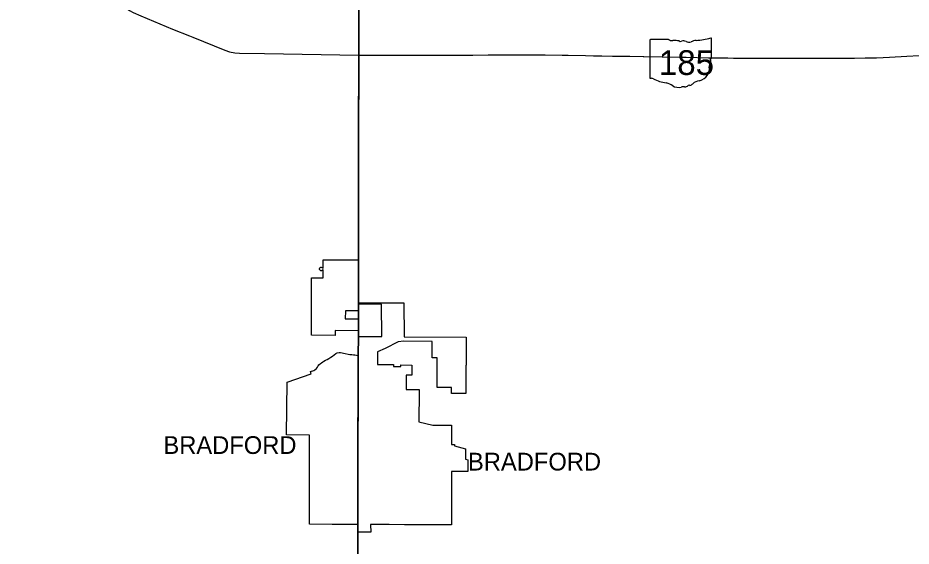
# Model space of a CAD drawing. Extents: x 0 to 34, y 0 to 22.
# Drawn here: x 4.1127 to 4.5175, y 17.3113 to 17.5508 of the extents above; entities that cross this region are included whole.
import ezdxf

# ---------------------------------------------------------------- set-up
doc = ezdxf.new("R2010")
doc.units = 0
for name, color, linetype in [('GM_X_Corporation', 7, 'Continuous'), ('GM_X_Corporation_Text', 7, 'Continuous'), ('GM_X_County', 7, 'Continuous'), ('GM_X_State_Location', 7, 'Continuous'), ('GM_X_State_Route', 7, 'Continuous'), ('GM_X_State_Shield', 7, 'Continuous')]:
    doc.layers.add(name, color=color, linetype=linetype)

msp = doc.modelspace()

# ---------------------------------------------------------------- linework, layer by layer
at = {"layer": 'GM_X_Corporation'}
msp.add_lwpolyline([(4.267090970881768, 17.441020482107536), (4.267081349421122, 17.432815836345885), (4.267056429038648, 17.42164843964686), (4.2876810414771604, 17.421539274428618), (4.287723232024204, 17.406341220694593), (4.287737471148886, 17.40612131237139), (4.315912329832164, 17.406039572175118), (4.315929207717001, 17.393362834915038), (4.315729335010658, 17.393311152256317), (4.315715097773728, 17.38051259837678), (4.309172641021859, 17.380561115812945), (4.309168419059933, 17.383292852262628), (4.302738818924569, 17.383283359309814), (4.302718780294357, 17.396696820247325), (4.300532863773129, 17.396701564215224), (4.300522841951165, 17.404042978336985), (4.287607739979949, 17.404212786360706), (4.285054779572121, 17.40398707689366), (4.2791319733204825, 17.40093311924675), (4.275757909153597, 17.399441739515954), (4.275757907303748, 17.393608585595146), (4.282999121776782, 17.39359065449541), (4.282999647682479, 17.39272261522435), (4.2854376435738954, 17.392724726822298), (4.286241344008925, 17.39271681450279), (4.2862434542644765, 17.393437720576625), (4.291222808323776, 17.393420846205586), (4.291216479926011, 17.3888454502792), (4.288664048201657, 17.3888438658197), (4.288628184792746, 17.38232461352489), (4.294583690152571, 17.38232619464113), (4.294584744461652, 17.374912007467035), (4.294402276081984, 17.374129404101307), (4.29440333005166, 17.367719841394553), (4.300743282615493, 17.366117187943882), (4.309194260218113, 17.366126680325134), (4.309234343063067, 17.363554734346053), (4.309185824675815, 17.357447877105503), (4.310627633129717, 17.35744102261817), (4.310626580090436, 17.356773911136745), (4.315541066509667, 17.35543757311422), (4.31553421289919, 17.35076356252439), (4.316690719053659, 17.350466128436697), (4.316548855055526, 17.3451640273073), (4.309164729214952, 17.345165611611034), (4.309161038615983, 17.34299604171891), (4.309167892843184, 17.32093172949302), (4.293099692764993, 17.321020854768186), (4.287985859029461, 17.32104933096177), (4.280959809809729, 17.321073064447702), (4.273941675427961, 17.321125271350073), (4.272535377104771, 17.321129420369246), (4.272605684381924, 17.317674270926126), (4.266817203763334, 17.317608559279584), (4.266795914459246, 17.321146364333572), (4.2590946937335, 17.321139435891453), (4.2551443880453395, 17.321208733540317), (4.244839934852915, 17.321261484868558), (4.2448813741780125, 17.36162511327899), (4.234377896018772, 17.36181549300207), (4.234775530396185, 17.385691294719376), (4.245580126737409, 17.389385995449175), (4.245381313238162, 17.39046128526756), (4.246876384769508, 17.390906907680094), (4.247303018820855, 17.391187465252), (4.247995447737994, 17.391784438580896), (4.248431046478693, 17.39242096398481), (4.2488671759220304, 17.3930896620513), (4.2491698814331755, 17.393567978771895), (4.249797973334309, 17.394166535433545), (4.2502557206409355, 17.3944138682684), (4.250977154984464, 17.39488058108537), (4.251403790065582, 17.395161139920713), (4.2521236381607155, 17.395562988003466), (4.252875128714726, 17.395931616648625), (4.253660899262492, 17.396396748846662), (4.254087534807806, 17.39667730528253), (4.254577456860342, 17.39692305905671), (4.255364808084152, 17.39742088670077), (4.256121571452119, 17.398016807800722), (4.256815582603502, 17.398678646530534), (4.257468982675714, 17.39898557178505), (4.258246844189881, 17.399126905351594), (4.258956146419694, 17.399107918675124), (4.259662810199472, 17.398991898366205), (4.260335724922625, 17.398812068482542), (4.261104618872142, 17.398596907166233), (4.262357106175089, 17.398369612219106), (4.263096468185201, 17.398252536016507), (4.263579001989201, 17.398207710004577), (4.264029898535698, 17.398163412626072), (4.2647998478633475, 17.398013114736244), (4.265444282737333, 17.39796407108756), (4.266960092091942, 17.397792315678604), (4.26701424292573, 17.40636126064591), (4.277624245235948, 17.40635335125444), (4.277538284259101, 17.421008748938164), (4.26705140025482, 17.421008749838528), (4.26704366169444, 17.417958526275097), (4.2611527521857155, 17.418000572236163), (4.261096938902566, 17.414316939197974), (4.267034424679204, 17.414316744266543), (4.26702082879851, 17.40895880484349), (4.256506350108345, 17.409028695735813), (4.256464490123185, 17.40686595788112), (4.245776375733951, 17.406963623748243), (4.24574846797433, 17.419047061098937), (4.245706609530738, 17.4329304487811), (4.250999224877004, 17.432902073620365), (4.2510408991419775, 17.436569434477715), (4.2509711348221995, 17.436569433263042), (4.250831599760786, 17.436401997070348), (4.250343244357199, 17.436081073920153), (4.250022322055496, 17.436150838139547), (4.2497153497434, 17.436374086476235), (4.249436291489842, 17.43676477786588), (4.249450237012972, 17.437113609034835), (4.249561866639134, 17.437322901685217), (4.249729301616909, 17.437560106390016), (4.249966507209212, 17.437713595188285), (4.250133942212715, 17.437741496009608), (4.250440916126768, 17.437671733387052), (4.250761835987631, 17.437518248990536), (4.250886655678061, 17.437243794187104), (4.251026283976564, 17.437242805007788), (4.251068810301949, 17.441090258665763)], close=True, dxfattribs=at)
at = {"layer": 'GM_X_County'}
for points in [[(4.266987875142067, 17.270196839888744), (4.266817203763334, 17.317608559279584), (4.266795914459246, 17.321146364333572), (4.266799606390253, 17.32623435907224), (4.2667996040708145, 17.32691571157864), (4.266792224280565, 17.332104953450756), (4.2668090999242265, 17.332528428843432), (4.266814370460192, 17.33504130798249), (4.266802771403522, 17.338064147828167), (4.266825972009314, 17.343827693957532), (4.266828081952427, 17.349648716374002), (4.266781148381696, 17.353962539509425), (4.266759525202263, 17.363776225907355), (4.266859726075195, 17.37202733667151), (4.266877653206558, 17.376590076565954), (4.266909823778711, 17.380001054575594), (4.266901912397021, 17.38677607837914), (4.266964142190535, 17.39091903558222), (4.266943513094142, 17.395168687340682), (4.266960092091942, 17.397792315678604), (4.26701424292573, 17.40636126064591), (4.267092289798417, 17.437129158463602), (4.26707383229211, 17.491654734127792), (4.267017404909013, 17.4934857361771), (4.26718035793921, 17.533922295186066), (4.267032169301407, 17.656813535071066)], [(4.267032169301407, 17.656813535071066), (4.26718035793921, 17.533922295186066), (4.267017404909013, 17.4934857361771), (4.26707383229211, 17.491654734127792), (4.267092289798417, 17.437129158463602), (4.26701424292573, 17.40636126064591), (4.266960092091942, 17.397792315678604), (4.266943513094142, 17.395168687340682), (4.266964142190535, 17.39091903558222), (4.266901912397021, 17.38677607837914), (4.266909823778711, 17.380001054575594), (4.266877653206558, 17.376590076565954), (4.266859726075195, 17.37202733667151), (4.266759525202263, 17.363776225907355), (4.266781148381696, 17.353962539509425), (4.266828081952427, 17.349648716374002), (4.266825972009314, 17.343827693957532), (4.266802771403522, 17.338064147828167), (4.266814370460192, 17.33504130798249), (4.2668090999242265, 17.332528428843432), (4.266792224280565, 17.332104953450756), (4.2667996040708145, 17.32691571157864), (4.266799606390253, 17.32623435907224), (4.266795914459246, 17.321146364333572), (4.266817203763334, 17.317608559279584), (4.266987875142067, 17.270196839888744)]]:
    msp.add_lwpolyline(points, dxfattribs=at)
at = {"layer": 'GM_X_State_Route'}
for p, q in [((4.267051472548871, 17.496956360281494), (4.26720025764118, 17.53387669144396)), ((4.267047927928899, 17.496077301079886), (4.267051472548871, 17.496956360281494)), ((4.267054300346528, 17.414264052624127), (4.267063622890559, 17.417939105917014)), ((4.267063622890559, 17.417939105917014), (4.267071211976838, 17.420930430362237)), ((4.267071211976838, 17.420930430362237), (4.267072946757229, 17.42161416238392)), ((4.267040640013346, 17.408879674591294), (4.267054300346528, 17.414264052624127)), ((4.266979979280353, 17.397746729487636), (4.267034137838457, 17.406315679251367)), ((4.267034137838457, 17.406315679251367), (4.267040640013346, 17.408879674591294)), ((4.267007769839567, 17.27015128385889), (4.266839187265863, 17.316987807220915))]:
    msp.add_line(p, q, dxfattribs=at)
for points in [[(4.112722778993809, 17.622801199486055), (4.118913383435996, 17.614781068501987), (4.126715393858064, 17.60405056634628), (4.138943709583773, 17.587507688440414), (4.149808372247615, 17.57246257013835), (4.155754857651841, 17.563654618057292), (4.158482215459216, 17.559116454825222), (4.159756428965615, 17.557216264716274), (4.160807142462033, 17.55609852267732), (4.162036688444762, 17.555025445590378), (4.163243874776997, 17.554108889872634), (4.1649428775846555, 17.553192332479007), (4.168474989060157, 17.55164980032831), (4.182804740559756, 17.545680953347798), (4.1904614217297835, 17.54260709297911)], [(4.1904614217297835, 17.54260709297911), (4.191992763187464, 17.54199232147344), (4.2065460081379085, 17.536179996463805), (4.208692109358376, 17.53537518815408), (4.211039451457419, 17.534905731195), (4.213185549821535, 17.534682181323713), (4.224519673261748, 17.534615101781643), (4.26720025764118, 17.53387669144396)], [(4.26720025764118, 17.53387669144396), (4.278245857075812, 17.533789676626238), (4.283889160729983, 17.533802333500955), (4.300024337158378, 17.533840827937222), (4.308356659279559, 17.53388354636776), (4.309641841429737, 17.53388776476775), (4.318955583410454, 17.533915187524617), (4.325864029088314, 17.53393628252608), (4.333826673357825, 17.533944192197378), (4.34463706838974, 17.533952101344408), (4.349645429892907, 17.533948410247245), (4.351737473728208, 17.533926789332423), (4.359295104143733, 17.533848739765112), (4.362036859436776, 17.533810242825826), (4.369889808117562, 17.533673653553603), (4.373579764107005, 17.53361195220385), (4.37737466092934, 17.533537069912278), (4.382221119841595, 17.533424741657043), (4.385331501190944, 17.533386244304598), (4.390068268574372, 17.53332295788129), (4.396074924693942, 17.53321590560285), (4.396414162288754, 17.53320955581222)], [(4.396414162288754, 17.53320955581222), (4.412782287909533, 17.532903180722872), (4.4156268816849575, 17.532874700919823), (4.425748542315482, 17.532714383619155), (4.42822714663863, 17.5326764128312), (4.434396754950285, 17.53258939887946), (4.436953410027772, 17.53255301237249), (4.437137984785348, 17.532550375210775), (4.447527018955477, 17.532498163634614), (4.452430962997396, 17.532490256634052), (4.457283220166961, 17.532486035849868), (4.460446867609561, 17.532467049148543), (4.464349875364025, 17.532456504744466), (4.473840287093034, 17.532499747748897), (4.4779025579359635, 17.532510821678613), (4.482120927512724, 17.532546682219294), (4.491771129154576, 17.53256461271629), (4.496727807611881, 17.5325651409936), (4.4992602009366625, 17.53259150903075), (4.501828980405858, 17.532663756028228), (4.504795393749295, 17.53275920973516), (4.507693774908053, 17.53289368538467), (4.515592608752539, 17.533337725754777), (4.521172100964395, 17.533665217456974)], [(4.26711087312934, 17.440966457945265), (4.267093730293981, 17.491609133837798), (4.2670373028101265, 17.49344013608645), (4.267047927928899, 17.496077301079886)], [(4.267072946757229, 17.42161416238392), (4.267112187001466, 17.437083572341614), (4.26711087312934, 17.440966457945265)], [(4.266984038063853, 17.390873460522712), (4.266963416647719, 17.395123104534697), (4.266979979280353, 17.397746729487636)], [(4.266897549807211, 17.37654449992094), (4.266929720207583, 17.37995547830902), (4.266921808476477, 17.38673050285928), (4.266984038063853, 17.390873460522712)], [(4.266823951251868, 17.367397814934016), (4.266879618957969, 17.371981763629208), (4.266897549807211, 17.37654449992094)], [(4.266815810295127, 17.321100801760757), (4.266819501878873, 17.32618879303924), (4.26681949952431, 17.326870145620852), (4.266812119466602, 17.33205938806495), (4.266828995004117, 17.332482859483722), (4.266834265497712, 17.334995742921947), (4.2668226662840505, 17.33801858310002), (4.266845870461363, 17.343782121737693), (4.266847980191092, 17.34960314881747), (4.266801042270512, 17.353916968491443), (4.266779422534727, 17.36373065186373), (4.266823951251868, 17.367397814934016)], [(4.266839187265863, 17.316987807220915), (4.266837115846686, 17.31756299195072), (4.266815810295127, 17.321100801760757)]]:
    msp.add_lwpolyline(points, dxfattribs=at)
at = {"layer": 'GM_X_State_Shield'}
for p, q in [((4.399049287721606, 17.540671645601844), (4.399049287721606, 17.523687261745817)), ((4.4075163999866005, 17.540963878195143), (4.399324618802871, 17.540963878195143)), ((4.427021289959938, 17.532500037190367), (4.427021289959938, 17.541384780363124)), ((4.427018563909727, 17.532502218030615), (4.427021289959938, 17.532500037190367))]:
    msp.add_line(p, q, dxfattribs=at)
for centre, major_axis, ratio, start_param, end_param in [((4.39936970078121, 17.540707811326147), (0.00032405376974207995, 0), 0.7999999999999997, 1.7126933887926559, 3.283489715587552), ((4.409467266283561, 17.54293559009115), (0.0031431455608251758, 0), 0.8000000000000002, 4.042522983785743, 4.731795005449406), ((4.410509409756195, 17.531428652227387), (0.011283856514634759, 0), 0.7999999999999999, 1.4047577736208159, 1.6578580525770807), ((4.413071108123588, 17.540795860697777), (0.0009067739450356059, 0), 0.8, 3.836095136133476, 5.185414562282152), ((4.414402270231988, 17.538832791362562), (0.001885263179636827, 0), 0.8000000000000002, 0.9506229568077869, 2.0794050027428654), ((4.416835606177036, 17.54152530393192), (0.0022679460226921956, 0), 0.8, 4.0815607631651, 5.145722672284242), ((4.42084097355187, 17.535776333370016), (0.005967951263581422, 0), 0.8000000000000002, 1.6990113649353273, 2.107814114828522), ((4.41705724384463, 17.56411938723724), (0.029664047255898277, 0), 0.7999999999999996, 4.81439421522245, 5.042368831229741), ((4.426711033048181, 17.54142162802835), (0.00031139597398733, 0), 0.8000000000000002, 6.141151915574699, 7.989035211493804), ((4.426949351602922, 17.531847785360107), (0.0004819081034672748, 0), 0.8000000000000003, 1.8839779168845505, 3.671072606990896), ((4.423883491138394, 17.530724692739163), (0.00289289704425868, 0), 0.8, 5.934694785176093, 6.69594811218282), ((4.426689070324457, 17.532465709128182), (0.0003332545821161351, 0), 0.8, 5.054540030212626, 6.418171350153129), ((4.41871897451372, 17.527651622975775), (0.007419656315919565, 0), 0.8000000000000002, 5.1017524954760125, 6.440017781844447), ((4.428136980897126, 17.528781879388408), (0.0021047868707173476, 0), 0.7999999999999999, 2.3877238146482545, 3.2625368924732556), ((4.399372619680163, 17.523650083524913), (0.00032693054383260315, 0), 0.7999999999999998, 3.0012400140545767, 4.508300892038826), ((4.399422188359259, 17.525387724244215), (0.0024948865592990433, 0), 0.8, 4.6659456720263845, 4.897461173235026), ((4.399932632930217, 17.522707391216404), (0.0008996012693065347, 0), 0.8000000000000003, 0.5192071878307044, 1.6278990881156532), ((4.411290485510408, 17.537967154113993), (0.02142156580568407, 0), 0.7999999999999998, 4.195997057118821, 4.488960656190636), ((4.404903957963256, 17.516056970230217), (0.006702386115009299, 0), 0.8, 0.8235188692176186, 1.3235874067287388), ((4.412152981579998, 17.52262312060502), (0.004253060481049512, 0), 0.8000000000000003, 4.0264810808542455, 4.996735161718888), ((4.414610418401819, 17.516750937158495), (0.003494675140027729, 0), 0.7999999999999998, 1.4956620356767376, 1.9409797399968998), ((4.414921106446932, 17.5213512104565), (0.002266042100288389, 0), 0.8, 4.691043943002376, 5.507373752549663), ((4.416970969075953, 17.519706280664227), (0.000637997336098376, 0), 0.8000000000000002, 1.1475841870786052, 2.315151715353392), ((4.416698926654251, 17.522041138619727), (0.002397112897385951, 0), 0.8000000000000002, 4.93706856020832, 5.642249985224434), ((4.421847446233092, 17.518918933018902), (0.004063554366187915, 0), 0.8000000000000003, 1.6476453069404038, 2.4884337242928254)]:
    msp.add_ellipse(centre, major_axis=major_axis, ratio=ratio, start_param=start_param, end_param=end_param, dxfattribs=at)

# ---------------------------------------------------------------- texts
at = {"layer": 'GM_X_Corporation_Text'}
for p in [(4.17867358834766, 17.353120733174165), (4.316690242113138, 17.345610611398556)]:
    msp.add_text('BRADFORD', height=0.008037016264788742, rotation=1.0000000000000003e-05, dxfattribs=at).set_placement(p)
at = {"layer": 'GM_X_State_Location'}
for s, p in [('s', (4.412721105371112, 17.531050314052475)), ('r', (4.412720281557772, 17.531050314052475))]:
    msp.add_text(s, height=1.6074032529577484e-05, dxfattribs=at).set_placement(p)
msp.add_text('185', height=1.6074032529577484e-05, rotation=1.0000000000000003e-05, dxfattribs=at).set_placement((4.407046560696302, 17.529880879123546))
at = {"layer": 'GM_X_State_Shield'}
msp.add_text('185', height=0.011189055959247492, dxfattribs=at).set_placement((4.4032194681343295, 17.524884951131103))

doc.saveas('drawing.dxf')
